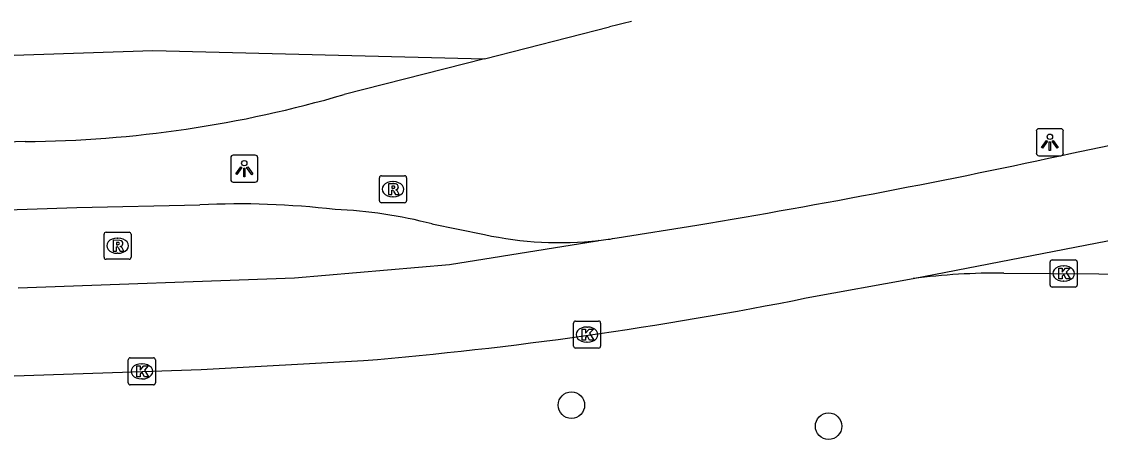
# Model space of a CAD drawing. Extents: x 161084 to 161928, y 385355 to 386522.
# Drawn here: x 161432.81 to 161472.63, y 386491.79 to 386507.22 of the extents above; entities that cross this region are included whole.
import ezdxf

# ---------------------------------------------------------------- set-up
doc = ezdxf.new("R2010")
doc.units = 0
for name, color, linetype in [('IMGEO_Boom', 7, 'Continuous'), ('IMGEO_Kolk', 7, 'Continuous'), ('IMGEO_Lichtpunt', 7, 'Continuous'), ('IMGEO_Rijbaan_regionaal_gesloten', 7, 'Continuous'), ('IMGEO_Rioolput', 7, 'Continuous')]:
    doc.layers.add(name, color=color, linetype=linetype)

msp = doc.modelspace()

# ---------------------------------------------------------------- linework, layer by layer
at = {"layer": 'IMGEO_Boom'}
for centre in [(161453.106, 386493.058), (161462.601, 386492.281)]:
    msp.add_circle(centre, 0.489, dxfattribs=at)
at = {"layer": 'IMGEO_Kolk'}
for p, q in [((161470.775, 386497.492), (161470.775, 386498.344)), ((161470.85, 386498.418), (161471.702, 386498.418)), ((161471.776, 386498.344), (161471.776, 386497.492)), ((161471.263, 386498.198), (161471.288, 386498.198)), ((161471.286, 386497.638), (161471.261, 386497.638)), ((161471.702, 386497.418), (161470.85, 386497.418)), ((161453.184, 386495.236), (161453.184, 386496.088)), ((161453.259, 386496.162), (161454.111, 386496.162)), ((161453.672, 386495.942), (161453.697, 386495.942)), ((161454.185, 386496.088), (161454.185, 386495.236)), ((161454.111, 386495.162), (161453.259, 386495.162)), ((161453.695, 386495.382), (161453.67, 386495.382)), ((161436.753, 386493.879), (161436.753, 386494.731)), ((161436.828, 386494.805), (161437.68, 386494.805)), ((161437.754, 386494.731), (161437.754, 386493.879)), ((161437.241, 386494.585), (161437.266, 386494.585)), ((161437.264, 386494.025), (161437.239, 386494.025)), ((161437.68, 386493.805), (161436.828, 386493.805))]:
    msp.add_line(p, q, dxfattribs=at)
for points in [[(161470.775, 386497.492), (161470.775, 386498.344)], [(161470.85, 386498.418), (161471.702, 386498.418)], [(161471.776, 386498.344), (161471.776, 386497.492)], [(161471.096, 386498.118), (161471.219, 386498.118), (161471.219, 386497.967), (161471.349, 386498.118), (161471.513, 386498.118), (161471.367, 386497.967), (161471.52, 386497.718), (161471.368, 386497.718), (161471.283, 386497.882), (161471.219, 386497.815), (161471.219, 386497.718), (161471.096, 386497.718), (161471.096, 386498.118)], [(161471.702, 386497.418), (161470.85, 386497.418)], [(161453.184, 386495.236), (161453.184, 386496.088)], [(161453.259, 386496.162), (161454.111, 386496.162)], [(161454.185, 386496.088), (161454.185, 386495.236)], [(161453.505, 386495.862), (161453.628, 386495.862), (161453.628, 386495.711), (161453.758, 386495.862), (161453.922, 386495.862), (161453.776, 386495.711), (161453.929, 386495.462), (161453.777, 386495.462), (161453.692, 386495.626), (161453.628, 386495.559), (161453.628, 386495.462), (161453.505, 386495.462), (161453.505, 386495.862)], [(161454.111, 386495.162), (161453.259, 386495.162)], [(161436.753, 386493.879), (161436.753, 386494.731)], [(161436.828, 386494.805), (161437.68, 386494.805)], [(161437.754, 386494.731), (161437.754, 386493.879)], [(161437.074, 386494.505), (161437.197, 386494.505), (161437.197, 386494.354), (161437.327, 386494.505), (161437.491, 386494.505), (161437.345, 386494.354), (161437.498, 386494.105), (161437.346, 386494.105), (161437.261, 386494.269), (161437.197, 386494.202), (161437.197, 386494.105), (161437.074, 386494.105), (161437.074, 386494.505)], [(161437.68, 386493.805), (161436.828, 386493.805)]]:
    msp.add_lwpolyline(points, dxfattribs=at)
for centre, start, end in [((161470.852, 386498.342), 91.552, 178.448), ((161470.852, 386498.342), 91.552, 178.448), ((161471.7, 386498.342), 1.552, 88.448), ((161471.7, 386498.342), 1.552, 88.448), ((161470.852, 386497.494), 181.552, 268.448), ((161470.852, 386497.494), 181.552, 268.448), ((161471.7, 386497.494), 271.552, 358.448), ((161471.7, 386497.494), 271.552, 358.448), ((161453.261, 386496.086), 91.552, 178.448), ((161453.261, 386496.086), 91.552, 178.448), ((161454.109, 386496.086), 1.552, 88.448), ((161454.109, 386496.086), 1.552, 88.448), ((161453.261, 386495.238), 181.552, 268.448), ((161453.261, 386495.238), 181.552, 268.448), ((161454.109, 386495.238), 271.552, 358.448), ((161454.109, 386495.238), 271.552, 358.448), ((161436.83, 386494.729), 91.552, 178.448), ((161436.83, 386494.729), 91.552, 178.448), ((161437.678, 386494.729), 1.552, 88.448), ((161437.678, 386494.729), 1.552, 88.448), ((161436.83, 386493.881), 181.552, 268.448), ((161436.83, 386493.881), 181.552, 268.448), ((161437.678, 386493.881), 271.552, 358.448), ((161437.678, 386493.881), 271.552, 358.448)]:
    msp.add_arc(centre, 0.0765, start, end, dxfattribs=at)
for centre, major_axis, ratio, start_param, end_param in [((161471.262, 386497.918), (-0.387, 0.002), 0.722429, 4.712389, 7.853982), ((161471.287, 386497.918), (-0.39, 0.002), 0.717154, 1.570796, 4.712389), ((161453.671, 386495.662), (-0.387, 0.002), 0.722429, 4.712389, 7.853982), ((161453.696, 386495.662), (-0.39, 0.002), 0.717154, 1.570796, 4.712389), ((161437.24, 386494.305), (-0.387, 0.002), 0.722429, 4.712389, 7.853982), ((161437.265, 386494.305), (-0.39, 0.002), 0.717154, 1.570796, 4.712389)]:
    msp.add_ellipse(centre, major_axis=major_axis, ratio=ratio, start_param=start_param, end_param=end_param, dxfattribs=at)
at = {"layer": 'IMGEO_Lichtpunt'}
for p, q in [((161470.267, 386503.169), (161470.267, 386502.362)), ((161470.267, 386503.169), (161470.267, 386502.362)), ((161471.169, 386503.264), (161470.361, 386503.264)), ((161471.169, 386503.264), (161470.361, 386503.264)), ((161471.263, 386502.362), (161471.263, 386503.169)), ((161471.263, 386502.362), (161471.263, 386503.169)), ((161441.437, 386502.289), (161440.629, 386502.289)), ((161441.437, 386502.289), (161440.629, 386502.289)), ((161440.535, 386502.194), (161440.535, 386501.387)), ((161440.535, 386502.194), (161440.535, 386501.387)), ((161441.531, 386501.387), (161441.531, 386502.194)), ((161441.531, 386501.387), (161441.531, 386502.194)), ((161470.361, 386502.268), (161471.169, 386502.268)), ((161470.361, 386502.268), (161471.169, 386502.268)), ((161440.629, 386501.293), (161441.437, 386501.293)), ((161440.629, 386501.293), (161441.437, 386501.293))]:
    msp.add_line(p, q, dxfattribs=at)
for points in [[(161470.641, 386502.833), (161470.68, 386502.805), (161470.492, 386502.543), (161470.454, 386502.57), (161470.641, 386502.833)], [(161470.743, 386502.785), (161470.79, 386502.785), (161470.79, 386502.463), (161470.743, 386502.463), (161470.743, 386502.785)], [(161470.853, 386502.805), (161470.891, 386502.832), (161471.078, 386502.57), (161471.039, 386502.542), (161470.853, 386502.805)], [(161440.909, 386501.858), (161440.948, 386501.83), (161440.76, 386501.568), (161440.722, 386501.595), (161440.909, 386501.858)], [(161441.011, 386501.81), (161441.058, 386501.81), (161441.058, 386501.488), (161441.011, 386501.488), (161441.011, 386501.81)], [(161441.121, 386501.83), (161441.159, 386501.857), (161441.346, 386501.595), (161441.307, 386501.567), (161441.121, 386501.83)]]:
    msp.add_lwpolyline(points, dxfattribs=at)
for centre in [(161470.766, 386502.967), (161441.034, 386501.992)]:
    msp.add_circle(centre, 0.0994, dxfattribs=at)
for centre, start, end in [((161470.361, 386503.169), 90, 180), ((161470.361, 386503.169), 90, 180), ((161471.169, 386503.169), 0, 90), ((161471.169, 386503.169), 0, 90), ((161440.629, 386502.194), 90, 180), ((161440.629, 386502.194), 90, 180), ((161441.437, 386502.194), 0, 90), ((161441.437, 386502.194), 0, 90), ((161470.361, 386502.362), 180, 270), ((161470.361, 386502.362), 180, 270), ((161471.169, 386502.362), 270, 0), ((161471.169, 386502.362), 270, 360), ((161440.629, 386501.387), 180, 270), ((161440.629, 386501.387), 180, 270), ((161441.437, 386501.387), 270, 0), ((161441.437, 386501.387), 270, 360)]:
    msp.add_arc(centre, 0.0946, start, end, dxfattribs=at)
at = {"layer": 'IMGEO_Rijbaan_regionaal_gesloten'}
for points in [[(161449.902, 386505.846), (161454.516, 386507.021)], [(161371.804, 386503.915), (161381.677, 386504.273), (161437.655, 386506.155), (161449.902, 386505.846)], [(161449.902, 386505.846), (161444.723, 386504.527)], [(161471.573, 386502.357), (161481.799, 386504.473)], [(161465.725, 386497.729), (161484.45, 386501.361), (161489.519, 386502.091), (161494.293, 386502.779), (161502.6, 386503.535), (161507.055, 386503.718)], [(161432.944, 386502.787), (161418.457, 386502.297), (161374.619, 386500.743), (161372.394, 386500.695)], [(161422.001, 386499.929), (161434.856, 386500.361), (161439.396, 386500.453)], [(161447.962, 386499.748), (161449.899, 386499.357)], [(161454.794, 386499.231), (161457.742, 386499.708)], [(161454.124, 386499.138), (161454.06, 386499.113), (161448.606, 386498.236), (161442.893, 386497.741), (161432.684, 386497.383)], [(161469.073, 386497.933), (161479.571, 386497.861)], [(161461.777, 386497.016), (161465.725, 386497.729)], [(161392.1, 386492.777), (161418.73, 386493.678), (161439.439, 386494.379), (161445.438, 386494.704)]]:
    msp.add_lwpolyline(points, dxfattribs=at)
for centre, radius, start, end in [((161462.769, 386475.337), 32.741, 103.1431, 104.5995), ((161432.57, 386546.06), 43.274, 270.4955, 286.3104), ((161412.297, 386774.419), 278.444, 279.39332, 282.29137), ((161440.84, 386470.081), 30.407, 83.306, 92.7212), ((161443.701, 386483.386), 16.908, 75.4022, 87.6835), ((161452.674, 386512.03), 12.973, 257.6487, 276.4168), ((161452.748, 386511.512), 12.45, 276.3458, 279.4592), ((161468.844, 386474.122), 23.812, 89.448, 97.5256), ((161433.18, 386640.221), 146.033, 274.81504, 281.29295)]:
    msp.add_arc(centre, radius, start, end, dxfattribs=at)
at = {"layer": 'IMGEO_Rioolput'}
for p, q in [((161446.098, 386501.53), (161446.95, 386501.53)), ((161446.023, 386500.604), (161446.023, 386501.456)), ((161446.511, 386501.31), (161446.536, 386501.31)), ((161447.024, 386501.456), (161447.024, 386500.604)), ((161446.534, 386500.75), (161446.509, 386500.75)), ((161446.95, 386500.53), (161446.098, 386500.53)), ((161435.857, 386498.518), (161435.857, 386499.37)), ((161435.932, 386499.444), (161436.784, 386499.444)), ((161436.345, 386499.224), (161436.37, 386499.224)), ((161436.858, 386499.37), (161436.858, 386498.518)), ((161436.784, 386498.444), (161435.932, 386498.444)), ((161436.368, 386498.664), (161436.343, 386498.664))]:
    msp.add_line(p, q, dxfattribs=at)
for points in [[(161446.098, 386501.53), (161446.95, 386501.53)], [(161446.023, 386500.604), (161446.023, 386501.456)], [(161446.612, 386501.228), (161446.36, 386501.23), (161446.36, 386500.83)], [(161446.538, 386501.149), (161446.484, 386501.149), (161446.484, 386501.068)], [(161447.024, 386501.456), (161447.024, 386500.604)], [(161446.36, 386500.83), (161446.484, 386500.83), (161446.484, 386500.992), (161446.495, 386500.992)], [(161446.484, 386501.068), (161446.536, 386501.068)], [(161446.542, 386500.963), (161446.613, 386500.83), (161446.753, 386500.83), (161446.688, 386500.956)], [(161446.95, 386500.53), (161446.098, 386500.53)], [(161435.857, 386498.518), (161435.857, 386499.37)], [(161435.932, 386499.444), (161436.784, 386499.444)], [(161436.446, 386499.142), (161436.194, 386499.144), (161436.194, 386498.744)], [(161436.858, 386499.37), (161436.858, 386498.518)], [(161436.194, 386498.744), (161436.318, 386498.744), (161436.318, 386498.906), (161436.329, 386498.906)], [(161436.372, 386499.063), (161436.318, 386499.063), (161436.318, 386498.982)], [(161436.318, 386498.982), (161436.37, 386498.982)], [(161436.376, 386498.877), (161436.447, 386498.744), (161436.587, 386498.744), (161436.522, 386498.87)], [(161436.784, 386498.444), (161435.932, 386498.444)]]:
    msp.add_lwpolyline(points, dxfattribs=at)
for centre, radius, start, end in [((161446.1, 386501.454), 0.0765, 91.552, 178.448), ((161446.1, 386501.454), 0.0765, 91.552, 178.448), ((161446.948, 386501.454), 0.0765, 1.552, 88.448), ((161446.948, 386501.454), 0.0765, 1.552, 88.448), ((161446.544, 386501.053), 0.0964, 77.0061, 93.1865), ((161446.558, 386501.11), 0.0378, 276.6634, 79.6772), ((161446.611, 386501.118), 0.109, 350.3612, 89.416), ((161446.609, 386501.118), 0.112, 277.5842, 350.9817), ((161446.494, 386500.939), 0.0533, 26.0293, 88.6989), ((161446.52, 386501.257), 0.19, 274.7715, 282.9687), ((161446.593, 386500.903), 0.108, 29.5134, 73.7905), ((161446.1, 386500.606), 0.0765, 181.552, 268.448), ((161446.1, 386500.606), 0.0765, 181.552, 268.448), ((161446.948, 386500.606), 0.0765, 271.552, 358.448), ((161446.948, 386500.606), 0.0765, 271.552, 358.448), ((161435.934, 386499.368), 0.0765, 91.552, 178.448), ((161435.934, 386499.368), 0.0765, 91.552, 178.448), ((161436.445, 386499.032), 0.109, 350.3612, 89.416), ((161436.782, 386499.368), 0.0765, 1.552, 88.448), ((161436.782, 386499.368), 0.0765, 1.552, 88.448), ((161436.328, 386498.853), 0.0533, 26.0293, 88.6989), ((161436.354, 386499.171), 0.19, 274.7715, 282.9687), ((161436.378, 386498.967), 0.0964, 77.0061, 93.1865), ((161436.392, 386499.024), 0.0378, 276.6634, 79.6772), ((161436.443, 386499.032), 0.112, 277.5842, 350.9817), ((161436.427, 386498.817), 0.108, 29.5134, 73.7905), ((161435.934, 386498.52), 0.0765, 181.552, 268.448), ((161435.934, 386498.52), 0.0765, 181.552, 268.448), ((161436.782, 386498.52), 0.0765, 271.552, 358.448), ((161436.782, 386498.52), 0.0765, 271.552, 358.448)]:
    msp.add_arc(centre, radius, start, end, dxfattribs=at)
for centre, major_axis, ratio, start_param, end_param in [((161446.51, 386501.03), (-0.387, 0.002), 0.722429, 4.712389, 7.853982), ((161446.535, 386501.03), (-0.39, 0.002), 0.717154, 1.570796, 4.712389), ((161436.344, 386498.944), (-0.387, 0.002), 0.722429, 4.712389, 7.853982), ((161436.369, 386498.944), (-0.39, 0.002), 0.717154, 1.570796, 4.712389)]:
    msp.add_ellipse(centre, major_axis=major_axis, ratio=ratio, start_param=start_param, end_param=end_param, dxfattribs=at)

doc.saveas('drawing.dxf')
